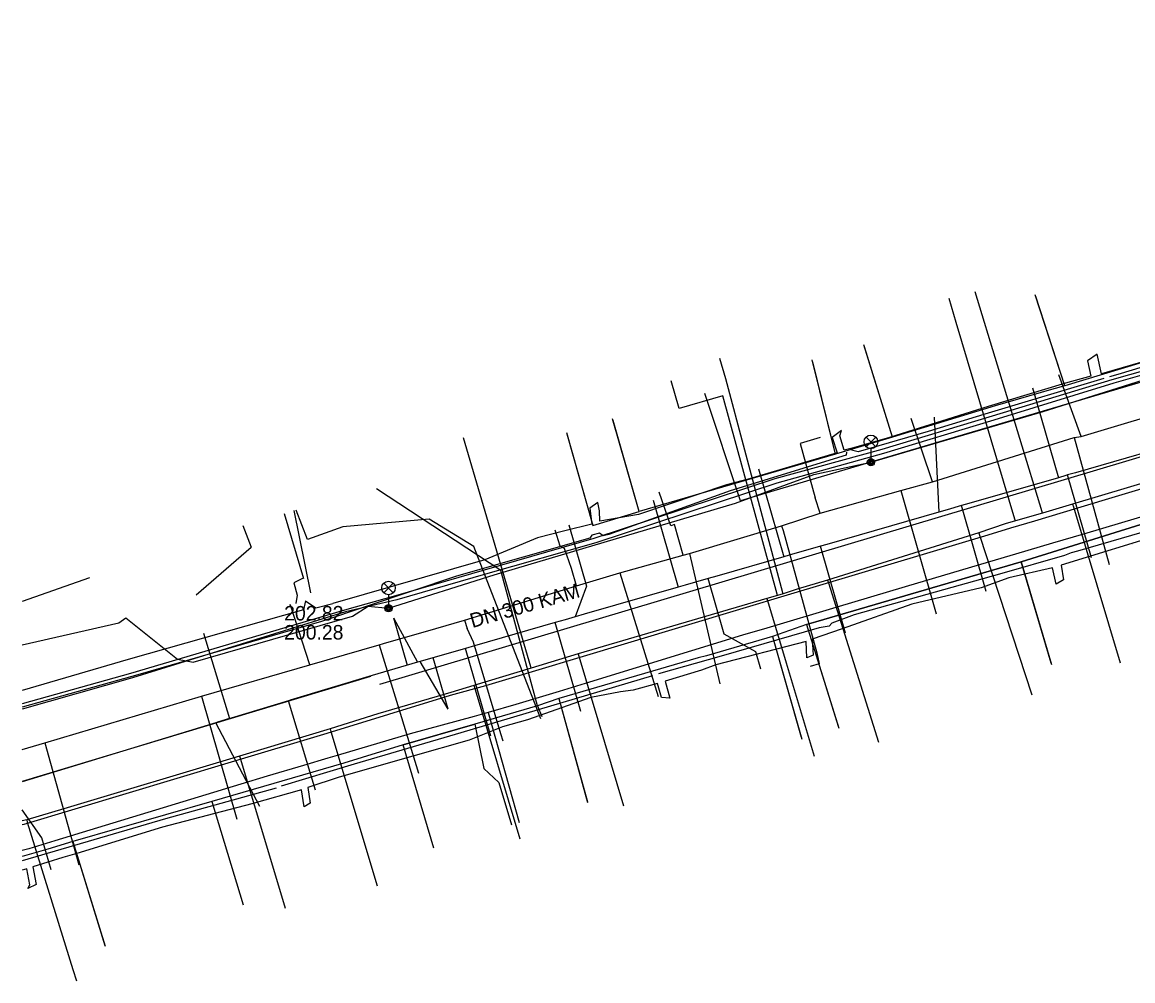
# Model space of a CAD drawing. Extents: x -595540 to -593988, y -1160850 to -1159202.
# Drawn here: x -595539.6 to -595478.2, y -1160614.9 to -1160562 of the extents above; entities that cross this region are included whole.
import ezdxf

# ---------------------------------------------------------------- set-up
doc = ezdxf.new("R2010")
doc.units = 0
for name, color, linetype in [('BKOM-ODVODNENI_trasa sítě', 7, 'Continuous'), ('BVK-JEDNOTNA_popisy', 7, 'Continuous'), ('BVK-JEDNOTNA_trasa sítě', 7, 'Continuous'), ('BVK-KANALIZACE_ vyřazená trasa sítě', 7, 'Continuous'), ('BVK-VODOVOD_trasa sítě', 7, 'Continuous'), ('BVK-VODOVOD_trasa zrušené sítě', 7, 'Continuous'), ('CETIN_kabel podzemní', 7, 'Continuous'), ('DESTOVA_trasa neprovozované sítě', 7, 'Continuous'), ('DSP-DESTOVA-BVK_trasa podzemní sítě', 7, 'Continuous'), ('DSP-JEDNOTNA-BVK_trasa sítě', 7, 'Continuous'), ('DSP-NN-EON_kabel', 7, 'Continuous'), ('DSP-NTL_INNOGY_trasa sítě', 7, 'Continuous'), ('DSP-SDEL-CETIN_kabel', 7, 'Continuous'), ('DSP-SDEL-VODAFONE_kabel', 7, 'Continuous'), ('EON-NN_kabel', 7, 'Continuous'), ('EON-NN_kabel zrušené sítě', 7, 'Continuous'), ('EON-VN_kabel', 7, 'Continuous'), ('INNOGY-STL_trasa sítě', 7, 'Continuous'), ('JEDNOTNA_trasa neprovozované sítě', 7, 'Continuous'), ('TSB_kabel VO', 7, 'Continuous'), ('TSB_lampy VO', 7, 'Continuous')]:
    doc.layers.add(name, color=color, linetype=linetype)

msp = doc.modelspace()

# ---------------------------------------------------------------- linework, layer by layer
at = {"layer": 'BKOM-ODVODNENI_trasa sítě'}
for points in [[(-595519.08, -1160594.88), (-595518.324, -1160597.505)], [(-595516.06, -1160599.93), (-595516.879, -1160597.089)]]:
    msp.add_lwpolyline(points, dxfattribs=at)
at = {"layer": 'BVK-JEDNOTNA_popisy'}
for p, q in [((-595478.274, -1160590.818), (-595478.274, -1160590.818)), ((-595525.112, -1160595.157), (-595525.112, -1160595.157))]:
    msp.add_line(p, q, dxfattribs=at)
at = {"layer": 'BVK-JEDNOTNA_trasa sítě'}
for points in [[(-595474.54, -1160584.9), (-595481.406, -1160586.873), (-595481.85, -1160587), (-595481.944, -1160587.028), (-595482.35, -1160587.15), (-595487.295, -1160588.574), (-595487.7, -1160588.69), (-595488.497, -1160588.918), (-595488.96, -1160589.05), (-595495.138, -1160590.829), (-595495.49, -1160590.93), (-595497.224, -1160591.425), (-595497.52, -1160591.51), (-595501.211, -1160592.578), (-595501.7, -1160592.72), (-595502.97, -1160593.082), (-595503.35, -1160593.19), (-595508.553, -1160594.69), (-595509.04, -1160594.83), (-595509.59, -1160594.99), (-595510.14, -1160595.15), (-595514.598, -1160596.429), (-595515.09, -1160596.57), (-595517.596, -1160597.292), (-595517.75, -1160597.337), (-595520.26, -1160598.06)], [(-595520.26, -1160598.06), (-595524.774, -1160599.428), (-595524.88, -1160599.46), (-595528.042, -1160600.423), (-595528.13, -1160600.45), (-595528.793, -1160600.651), (-595528.89, -1160600.68), (-595539.58, -1160603.93)]]:
    msp.add_lwpolyline(points, dxfattribs=at)
at = {"layer": 'BVK-KANALIZACE_ vyřazená trasa sítě'}
for p, q in [((-595472.5, -1160584.42), (-595519.84, -1160598.57)), ((-595520.346, -1160598.119), (-595539.58, -1160603.914))]:
    msp.add_line(p, q, dxfattribs=at)
at = {"layer": 'BVK-VODOVOD_trasa sítě'}
for points in [[(-595483.236, -1160589.115), (-595483.259, -1160589.028), (-595486.947, -1160576.897)], [(-595484.726, -1160589.53), (-595484.76, -1160589.434), (-595487.994, -1160578.582), (-595488.381, -1160577.258)], [(-595497.555, -1160593.56), (-595497.57, -1160593.501), (-595500.713, -1160581.693), (-595501.048, -1160580.576)], [(-595497.86, -1160593.65), (-595497.878, -1160593.583), (-595500.889, -1160582.632), (-595503.291, -1160583.325), (-595503.737, -1160581.807)], [(-595511.47, -1160597.66), (-595511.491, -1160597.59), (-595515.211, -1160584.943)], [(-595473.76, -1160586.28), (-595481.568, -1160588.618), (-595483.236, -1160589.115), (-595484.726, -1160589.53), (-595485.29, -1160589.7), (-595486.758, -1160590.185), (-595495.099, -1160592.801), (-595496.79, -1160593.31), (-595497.555, -1160593.56), (-595497.86, -1160593.65), (-595498.452, -1160593.825), (-595508.88, -1160596.88), (-595511.47, -1160597.66), (-595514.63, -1160598.62), (-595515.917, -1160599.009), (-595519.94, -1160600.19), (-595522.58, -1160601.01), (-595527.574, -1160602.513), (-595537.29, -1160605.43), (-595539.333, -1160606.029), (-595539.58, -1160606.099)], [(-595481.568, -1160588.618), (-595481.527, -1160588.751), (-595478.944, -1160597.365)], [(-595486.758, -1160590.185), (-595486.713, -1160590.323), (-595483.821, -1160599.141)], [(-595495.099, -1160592.801), (-595495.049, -1160592.961), (-595492.289, -1160601.742)], [(-595498.452, -1160593.825), (-595498.424, -1160593.923), (-595497.388, -1160597.372), (-595495.844, -1160602.522)], [(-595508.88, -1160596.88), (-595508.841, -1160597.008), (-595506.365, -1160605.264)], [(-595514.63, -1160598.62), (-595514.616, -1160598.664), (-595512.09, -1160607.09)], [(-595522.58, -1160601.01), (-595522.534, -1160601.165), (-595519.982, -1160609.674)], [(-595527.574, -1160602.513), (-595527.523, -1160602.683), (-595525.054, -1160610.916)], [(-595539.333, -1160606.029), (-595539.297, -1160606.164), (-595536.785, -1160614.295), (-595536.588, -1160614.919)]]:
    msp.add_lwpolyline(points, dxfattribs=at)
at = {"layer": 'BVK-VODOVOD_trasa zrušené sítě'}
msp.add_lwpolyline([(-595472.054, -1160586.059), (-595481.296, -1160588.831), (-595483.666, -1160589.542), (-595484.997, -1160589.941), (-595486.254, -1160590.318), (-595497.146, -1160593.585), (-595499.963, -1160594.43), (-595508.969, -1160597.131), (-595511.055, -1160597.757), (-595513.997, -1160598.64), (-595515.952, -1160599.178), (-595522.757, -1160601.267), (-595528.23, -1160602.908), (-595539.498, -1160606.288), (-595539.58, -1160606.313)], dxfattribs=at)
at = {"layer": 'CETIN_kabel podzemní'}
for points in [[(-595430.07, -1160575.06), (-595440.74, -1160578.25), (-595442.17, -1160578.68), (-595443.7, -1160579.14), (-595447.54, -1160580.29), (-595452.89, -1160581.89), (-595454.32, -1160582.32), (-595457.05, -1160583.13), (-595458.49, -1160583.56), (-595467.66, -1160586.31), (-595468.81, -1160586.65), (-595471.12, -1160587.34), (-595472.17, -1160587.65), (-595473.13, -1160587.94), (-595476.96, -1160589.08), (-595480.96, -1160590.26), (-595482.68, -1160590.77)], [(-595482, -1160582.07), (-595483.61, -1160577.15)], [(-595465.53, -1160578.26), (-595498.57, -1160588.02)], [(-595491.51, -1160584.92), (-595493.06, -1160579.92)], [(-595494.67, -1160585.85), (-595495.92, -1160580.76)], [(-595475.78, -1160580.21), (-595482, -1160582.07)], [(-595498.57, -1160588.02), (-595499.91, -1160588.42), (-595501.88, -1160582.51)], [(-595482, -1160582.07), (-595482.74, -1160582.29), (-595485.85, -1160583.19), (-595491.51, -1160584.92)], [(-595505.51, -1160589.02), (-595506.95, -1160583.99)], [(-595509.5, -1160584.73), (-595508.06, -1160589.78), (-595505.51, -1160589.02)], [(-595491.51, -1160584.92), (-595494.67, -1160585.85)], [(-595494.67, -1160585.85), (-595505.51, -1160589.02)], [(-595511.12, -1160599.74), (-595513.15, -1160592.27), (-595520.02, -1160587.77)], [(-595482.68, -1160590.77), (-595484.72, -1160591.38), (-595486.16, -1160591.8), (-595490.81, -1160593.18), (-595494.65, -1160594.32), (-595498.46, -1160595.45), (-595499.8, -1160595.85), (-595508.49, -1160598.51), (-595509.92, -1160598.95), (-595512.32, -1160599.66), (-595513.85, -1160600.11)], [(-595496.26, -1160595.26), (-595495.76, -1160595.1), (-595484.42, -1160591.8), (-595482.73, -1160597.47)], [(-595496.26, -1160595.26), (-595498.15, -1160595.91)], [(-595496.26, -1160595.26), (-595494.48, -1160600.98)], [(-595498.15, -1160595.91), (-595501.79, -1160596.98), (-595502.25, -1160597.1), (-595509.94, -1160599.34)], [(-595498.15, -1160595.91), (-595496.53, -1160601.59)], [(-595511.12, -1160599.74), (-595514.59, -1160600.76)], [(-595509.94, -1160599.34), (-595511.12, -1160599.74)], [(-595511.12, -1160599.74), (-595510.89, -1160600.33)], [(-595509.94, -1160599.34), (-595508.36, -1160605.07)], [(-595514.62, -1160600.34), (-595518.16, -1160601.28), (-595522.18, -1160602.48), (-595522.71, -1160602.64), (-595524.05, -1160603.03), (-595526.06, -1160603.63), (-595527.5, -1160604.07), (-595537.77, -1160607.19), (-595539.21, -1160607.63), (-595539.58, -1160607.736)], [(-595513.85, -1160600.11), (-595514.62, -1160600.34)], [(-595513.85, -1160600.11), (-595512.14, -1160606.19)], [(-595518.54, -1160601.9), (-595514.59, -1160600.76)], [(-595514.59, -1160600.76), (-595514.09, -1160603.21), (-595513.25, -1160603.98), (-595512.56, -1160606.31)], [(-595518.54, -1160601.9), (-595521.82, -1160602.9), (-595529.11, -1160605.02)], [(-595516.84, -1160607.59), (-595518.54, -1160601.9)], [(-595529.11, -1160605.02), (-595536.78, -1160607.23)], [(-595529.11, -1160605.02), (-595527.38, -1160610.73)], [(-595536.78, -1160607.23), (-595538.16, -1160607.65), (-595539.58, -1160608.066)], [(-595536.78, -1160607.23), (-595535, -1160613)]]:
    msp.add_lwpolyline(points, dxfattribs=at)
at = {"layer": 'DESTOVA_trasa neprovozované sítě'}
for p, q in [((-595519.08, -1160594.88), (-595517.75, -1160597.337)), ((-595516.06, -1160599.93), (-595517.596, -1160597.292))]:
    msp.add_line(p, q, dxfattribs=at)
at = {"layer": 'DSP-DESTOVA-BVK_trasa podzemní sítě'}
msp.add_lwpolyline([(-595535.87, -1160592.67), (-595539.58, -1160593.979)], dxfattribs=at)
at = {"layer": 'DSP-JEDNOTNA-BVK_trasa sítě'}
for p in [(-595527.391, -1160589.785), (-595529.98, -1160593.62)]:
    msp.add_line(p, (-595526.93, -1160590.99), dxfattribs=at)
at = {"layer": 'DSP-NN-EON_kabel'}
msp.add_line((-595523.64, -1160593.5), (-595524.558, -1160588.967), dxfattribs=at)
at = {"layer": 'DSP-NTL_INNOGY_trasa sítě'}
for p, q in [((-595524.063, -1160592.689), (-595524.57, -1160592.95)), ((-595524.57, -1160592.95), (-595524.39, -1160593.63)), ((-595524.39, -1160593.63), (-595524.47, -1160594.09))]:
    msp.add_line(p, q, dxfattribs=at)
msp.add_lwpolyline([(-595525.104, -1160589.124), (-595524.05, -1160592.71)], dxfattribs=at)
at = {"layer": 'DSP-SDEL-CETIN_kabel'}
for p, q in [((-595523.83, -1160590.56), (-595524.456, -1160588.937)), ((-595521.88, -1160589.86), (-595523.83, -1160590.56)), ((-595517.1, -1160589.43), (-595521.88, -1160589.86)), ((-595514.64, -1160590.95), (-595517.1, -1160589.43)), ((-595510.93, -1160600.46), (-595514.64, -1160590.95))]:
    msp.add_line(p, q, dxfattribs=at)
at = {"layer": 'DSP-SDEL-VODAFONE_kabel'}
msp.add_line((-595484.42, -1160591.8), (-595477.51, -1160589.65), dxfattribs=at)
for points in [[(-595482, -1160582.07), (-595483.64, -1160577.05)], [(-595439.86, -1160578.24), (-595444.167, -1160579.544), (-595448.94, -1160580.99), (-595454.98, -1160582.73), (-595461.62, -1160584.81), (-595468.62, -1160587.03), (-595470.64, -1160587.7), (-595477.51, -1160589.65), (-595484.42, -1160591.8), (-595495.76, -1160595.1), (-595496.26, -1160595.26), (-595498.15, -1160595.91), (-595501.79, -1160596.98), (-595502.25, -1160597.1), (-595509.94, -1160599.34), (-595511.12, -1160599.74), (-595514.59, -1160600.76), (-595518.54, -1160601.9), (-595521.82, -1160602.9), (-595529.11, -1160605.02), (-595536.78, -1160607.23), (-595538.16, -1160607.65), (-595539.58, -1160608.067)], [(-595439.86, -1160578.24), (-595444.167, -1160579.544), (-595448.94, -1160580.99), (-595454.98, -1160582.73), (-595461.62, -1160584.81), (-595468.62, -1160587.03), (-595470.64, -1160587.7), (-595477.51, -1160589.65), (-595484.42, -1160591.8), (-595495.76, -1160595.1), (-595496.26, -1160595.26), (-595498.15, -1160595.91), (-595501.79, -1160596.98), (-595502.25, -1160597.1), (-595509.94, -1160599.34), (-595511.12, -1160599.74), (-595514.59, -1160600.76), (-595518.54, -1160601.9), (-595521.82, -1160602.9), (-595529.11, -1160605.02), (-595536.78, -1160607.23), (-595538.16, -1160607.65), (-595539.58, -1160608.067)], [(-595491.51, -1160584.92), (-595493.1, -1160579.81)], [(-595491.51, -1160584.92), (-595494.67, -1160585.85), (-595495.95, -1160580.65)], [(-595475.78, -1160580.21), (-595482, -1160582.07)], [(-595482, -1160582.07), (-595482.74, -1160582.29), (-595485.85, -1160583.19), (-595491.51, -1160584.92)], [(-595505.51, -1160589.02), (-595506.98, -1160583.9)], [(-595509.53, -1160584.65), (-595508.06, -1160589.78), (-595505.51, -1160589.02)], [(-595494.67, -1160585.85), (-595505.51, -1160589.02)], [(-595484.42, -1160591.8), (-595495.76, -1160595.1), (-595496.26, -1160595.26)], [(-595482.75, -1160597.38), (-595484.42, -1160591.8)], [(-595496.26, -1160595.26), (-595498.15, -1160595.91)], [(-595496.26, -1160595.26), (-595494.51, -1160600.87)], [(-595498.15, -1160595.91), (-595501.79, -1160596.98), (-595502.25, -1160597.1), (-595509.94, -1160599.34)], [(-595498.15, -1160595.91), (-595496.57, -1160601.47)], [(-595511.12, -1160599.74), (-595514.59, -1160600.76)], [(-595509.94, -1160599.34), (-595511.12, -1160599.74)], [(-595509.94, -1160599.34), (-595508.36, -1160605.05)], [(-595518.54, -1160601.9), (-595514.59, -1160600.76)], [(-595514.59, -1160600.76), (-595514.09, -1160603.21), (-595513.25, -1160603.98), (-595512.56, -1160606.31)], [(-595518.54, -1160601.9), (-595521.82, -1160602.9), (-595529.11, -1160605.02)], [(-595516.84, -1160607.59), (-595518.54, -1160601.9)], [(-595529.11, -1160605.02), (-595536.78, -1160607.23)], [(-595529.11, -1160605.02), (-595527.38, -1160610.73)], [(-595536.78, -1160607.23), (-595538.16, -1160607.65), (-595539.58, -1160608.067)], [(-595536.78, -1160607.23), (-595535.01, -1160612.97)]]:
    msp.add_lwpolyline(points, dxfattribs=at)
at = {"layer": 'EON-NN_kabel'}
for points in [[(-595475.857, -1160580.213), (-595479.977, -1160581.419), (-595480.209, -1160580.337), (-595480.745, -1160580.695), (-595480.567, -1160581.547), (-595481.954, -1160581.941), (-595486.235, -1160583.227), (-595491.678, -1160584.939), (-595493.745, -1160585.529), (-595494.186, -1160585.626), (-595494.434, -1160584.845), (-595494.342, -1160584.543), (-595494.847, -1160584.939), (-595494.564, -1160585.771), (-595499.417, -1160587.21), (-595500.692, -1160587.548), (-595505.541, -1160589.175), (-595507.679, -1160589.554), (-595507.707, -1160588.985), (-595507.791, -1160588.514), (-595508.231, -1160588.823), (-595508.113, -1160589.715), (-595509.621, -1160590.08), (-595511.119, -1160590.463), (-595514.031, -1160591.688), (-595522.43, -1160594.09)], [(-595476.438, -1160590.207), (-595482.206, -1160591.973), (-595482.065, -1160592.789), (-595482.472, -1160593.024), (-595482.673, -1160592.117), (-595485.096, -1160592.677), (-595486.615, -1160593.22), (-595490.448, -1160594.129), (-595494.289, -1160595.493), (-595495.946, -1160596.068), (-595495.905, -1160596.949), (-595496.251, -1160597.09), (-595496.282, -1160596.193), (-595501.281, -1160597.483), (-595502.064, -1160597.767), (-595504.076, -1160598.389), (-595503.816, -1160599.313), (-595504.267, -1160599.283), (-595504.504, -1160598.514), (-595505.833, -1160598.88), (-595506.537, -1160598.974), (-595508.175, -1160599.279), (-595511.666, -1160600.521), (-595513.063, -1160600.898), (-595514.901, -1160601.641), (-595518.002, -1160602.523), (-595522.079, -1160603.673), (-595523.815, -1160604.252), (-595523.685, -1160605.109), (-595524, -1160605.317), (-595524.163, -1160604.374), (-595526.904, -1160605.153), (-595531.831, -1160606.444), (-595536.568, -1160607.894), (-595537.34, -1160608.106), (-595538.99, -1160608.624), (-595538.818, -1160609.6), (-595539.263, -1160609.818), (-595539.154, -1160609.632), (-595539.322, -1160608.735), (-595539.58, -1160608.813)], [(-595523.93, -1160593.94), (-595524.053, -1160594.438), (-595533.719, -1160597.176), (-595539.58, -1160598.903)], [(-595523.93, -1160593.94), (-595523.36, -1160594.33), (-595522.43, -1160594.09)]]:
    msp.add_lwpolyline(points, dxfattribs=at)
at = {"layer": 'EON-NN_kabel zrušené sítě'}
for points in [[(-595465.971, -1160576.97), (-595465.778, -1160577.388), (-595465.803, -1160577.461), (-595465.975, -1160577.623), (-595471.845, -1160579.255), (-595479.075, -1160581.459), (-595479.538, -1160581.591)], [(-595479.852, -1160581.674), (-595486.238, -1160583.589), (-595489.545, -1160584.593), (-595493.422, -1160585.729), (-595493.776, -1160585.622)], [(-595494.055, -1160585.74), (-595494.071, -1160585.9), (-595500.478, -1160587.868), (-595507.191, -1160590.28), (-595507.501, -1160590.368), (-595507.706, -1160590.208), (-595508.115, -1160590.322), (-595508.228, -1160590.481), (-595515.592, -1160592.578), (-595523.053, -1160595.085), (-595533.063, -1160597.986), (-595539.58, -1160599.823)], [(-595470.172, -1160588.479), (-595470.312, -1160588.311), (-595470.508, -1160588.075), (-595481.303, -1160591.204), (-595481.658, -1160591.302), (-595482.014, -1160591.436), (-595485.613, -1160592.475), (-595493.638, -1160594.725), (-595494.866, -1160595.175), (-595495.012, -1160595.346), (-595495.56, -1160595.443), (-595500.979, -1160596.994), (-595504.432, -1160597.982)], [(-595504.777, -1160598.085), (-595515.351, -1160601.24), (-595521.243, -1160602.954), (-595525.282, -1160604.179)], [(-595525.55, -1160604.291), (-595531.67, -1160605.987), (-595539.58, -1160608.302)]]:
    msp.add_lwpolyline(points, dxfattribs=at)
at = {"layer": 'EON-VN_kabel'}
for points in [[(-595436.857, -1160559.92), (-595435.156, -1160565.06), (-595435.642, -1160566.916), (-595437, -1160568.944), (-595441.622, -1160570.368), (-595451.043, -1160573.478), (-595452.558, -1160573.846), (-595453.536, -1160574.083), (-595454.069, -1160574.341), (-595464.818, -1160577.215), (-595471.014, -1160579.378), (-595479.412, -1160581.745), (-595486.017, -1160583.749), (-595492.112, -1160585.602), (-595498.008, -1160587.216), (-595508.003, -1160590.512), (-595514.062, -1160592.245), (-595518.966, -1160593.667), (-595521.787, -1160594.468), (-595533.594, -1160597.95), (-595539.58, -1160599.631)], [(-595437.044, -1160559.983), (-595435.388, -1160565.009), (-595435.94, -1160566.943), (-595437.203, -1160568.568), (-595441.754, -1160570.106), (-595451.132, -1160573.173), (-595452.558, -1160573.846), (-595453.481, -1160574.281), (-595454.098, -1160574.496), (-595465.155, -1160577.87), (-595470.923, -1160579.541), (-595479.3, -1160581.929), (-595485.927, -1160583.969), (-595492.008, -1160585.808), (-595497.897, -1160587.457), (-595507.899, -1160590.746), (-595514, -1160592.479), (-595518.89, -1160593.887), (-595521.724, -1160594.56), (-595533.49, -1160598.198), (-595539.58, -1160599.934)]]:
    msp.add_lwpolyline(points, dxfattribs=at)
at = {"layer": 'INNOGY-STL_trasa sítě'}
for points in [[(-595481.09, -1160584.87), (-595482.34, -1160581.47)], [(-595539.58, -1160602.145), (-595538.33, -1160601.79), (-595529.68, -1160599.21), (-595523.689, -1160597.482), (-595519.87, -1160596.38), (-595519.62, -1160596.3), (-595516.74, -1160595.47), (-595515.16, -1160595.01), (-595508.96, -1160593.11), (-595506.58, -1160592.4), (-595503.07, -1160591.43), (-595502.73, -1160591.33), (-595497.64, -1160589.81), (-595495.51, -1160589.11), (-595491.06, -1160587.86), (-595489.31, -1160587.38), (-595481.49, -1160584.93), (-595481.09, -1160584.87), (-595475.26, -1160583.12)], [(-595489.31, -1160587.38), (-595490.48, -1160583.88)], [(-595495.507, -1160584.933), (-595496.612, -1160585.27), (-595495.78, -1160588.27)], [(-595481.49, -1160584.93), (-595479.55, -1160591.94)], [(-595503.07, -1160591.43), (-595503.55, -1160589.73), (-595503.76, -1160589.81), (-595504.41, -1160587.95)], [(-595491.06, -1160587.86), (-595489.1, -1160594.67)], [(-595495.51, -1160589.11), (-595495.78, -1160588.27)], [(-595497.64, -1160589.81), (-595497.55, -1160590.06)], [(-595509.632, -1160591.065), (-595509.871, -1160590.935), (-595510.145, -1160590.038)], [(-595497.55, -1160590.06), (-595495.702, -1160596.819)], [(-595509.25, -1160592.17), (-595509.632, -1160591.065)], [(-595502.73, -1160591.33), (-595501.06, -1160598.53)], [(-595508.96, -1160593.11), (-595509.25, -1160592.17)], [(-595506.58, -1160592.4), (-595504.46, -1160599.22)], [(-595524.75, -1160594.25), (-595524.78, -1160594.15)], [(-595523.689, -1160597.482), (-595524.75, -1160594.25)], [(-595515.16, -1160595.01), (-595515, -1160595.48)], [(-595513.02, -1160601.7), (-595513.14, -1160601.28), (-595514.65, -1160596.23), (-595515, -1160595.48)], [(-595519.87, -1160596.38), (-595519.71, -1160596.86), (-595518.84, -1160599.73), (-595517.7, -1160603.46)], [(-595495.702, -1160596.819), (-595495.565, -1160597.421), (-595496.064, -1160597.564)], [(-595529.68, -1160599.21), (-595527.72, -1160606)], [(-595538.33, -1160601.79), (-595536.46, -1160608.51)]]:
    msp.add_lwpolyline(points, dxfattribs=at)
at = {"layer": 'JEDNOTNA_trasa neprovozované sítě'}
for p, q in [((-595483.778, -1160582.184), (-595482.35, -1160587.15)), ((-595489.223, -1160583.802), (-595488.96, -1160589.05)), ((-595498.919, -1160586.664), (-595497.52, -1160591.51)), ((-595480.535, -1160591.572), (-595481.85, -1160587)), ((-595504.731, -1160588.382), (-595503.35, -1160593.19)), ((-595486.338, -1160593.425), (-595487.7, -1160588.69)), ((-595494.105, -1160595.726), (-595495.49, -1160590.93)), ((-595508.729, -1160600.056), (-595510.14, -1160595.15)), ((-595529.568, -1160595.733), (-595528.13, -1160600.45)), ((-595513.694, -1160601.421), (-595515.09, -1160596.57)), ((-595523.382, -1160604.399), (-595524.88, -1160599.46)), ((-595526.453, -1160605.307), (-595528.89, -1160600.68))]:
    msp.add_line(p, q, dxfattribs=at)
for points in [[(-595509.384, -1160589.756), (-595508.411, -1160593.136), (-595509.04, -1160594.83)], [(-595498.792, -1160597.724), (-595499.068, -1160596.763), (-595500.818, -1160595.795), (-595501.7, -1160592.72)], [(-595537.983, -1160608.796), (-595538.503, -1160607.029), (-595539.58, -1160605.481)]]:
    msp.add_lwpolyline(points, dxfattribs=at)
at = {"layer": 'TSB_kabel VO'}
msp.add_lwpolyline([(-595539.58, -1160596.381), (-595534.24, -1160595.17), (-595533.85, -1160594.88), (-595531, -1160597.17), (-595530.13, -1160597.34), (-595521.34, -1160594.8), (-595520.47, -1160594.25), (-595519.35, -1160594.36), (-595513.51, -1160592.52), (-595500.19, -1160588.55), (-595495.87, -1160586.98), (-595492.71, -1160586.3), (-595483.2, -1160583.49), (-595468.44, -1160578.85)], dxfattribs=at)
at = {"layer": 'TSB_lampy VO'}
for p, q in [((-595492.975, -1160585.44), (-595492.445, -1160584.91)), ((-595492.975, -1160584.91), (-595492.445, -1160585.44)), ((-595492.975, -1160585.44), (-595492.445, -1160584.91)), ((-595492.975, -1160584.91), (-595492.445, -1160585.44)), ((-595492.71, -1160585.55), (-595492.71, -1160586.3)), ((-595492.71, -1160585.55), (-595492.71, -1160586.3)), ((-595519.615, -1160593.5), (-595519.085, -1160592.97)), ((-595519.615, -1160592.97), (-595519.085, -1160593.5)), ((-595519.615, -1160593.5), (-595519.085, -1160592.97)), ((-595519.615, -1160592.97), (-595519.085, -1160593.5)), ((-595519.35, -1160593.61), (-595519.35, -1160594.36)), ((-595519.35, -1160593.61), (-595519.35, -1160594.36))]:
    msp.add_line(p, q, dxfattribs=at)
for centre, radius in [((-595492.71, -1160585.175), 0.375), ((-595492.71, -1160585.175), 0.375), ((-595492.71, -1160586.3), 0.2), ((-595492.71, -1160586.3), 0.2), ((-595492.71, -1160586.3), 0.145), ((-595492.71, -1160586.3), 0.145), ((-595492.71, -1160586.3), 0.0876), ((-595492.71, -1160586.3), 0.0876), ((-595519.35, -1160593.235), 0.375), ((-595519.35, -1160593.235), 0.375), ((-595519.35, -1160594.36), 0.2), ((-595519.35, -1160594.36), 0.2), ((-595519.35, -1160594.36), 0.145), ((-595519.35, -1160594.36), 0.145), ((-595519.35, -1160594.36), 0.0876), ((-595519.35, -1160594.36), 0.0876)]:
    msp.add_circle(centre, radius, dxfattribs=at)

# ---------------------------------------------------------------- texts
at = {"layer": 'BVK-JEDNOTNA_popisy'}
msp.add_text('DN 300 KAM', height=0.8, rotation=16.00653, dxfattribs=at).set_placement((-595514.719, -1160595.451))
for s, p in [('202.82', (-595525.112, -1160595.032)), ('200.28', (-595525.112, -1160596.082))]:
    msp.add_text(s, height=0.8, dxfattribs=at).set_placement(p)

doc.saveas('drawing.dxf')
